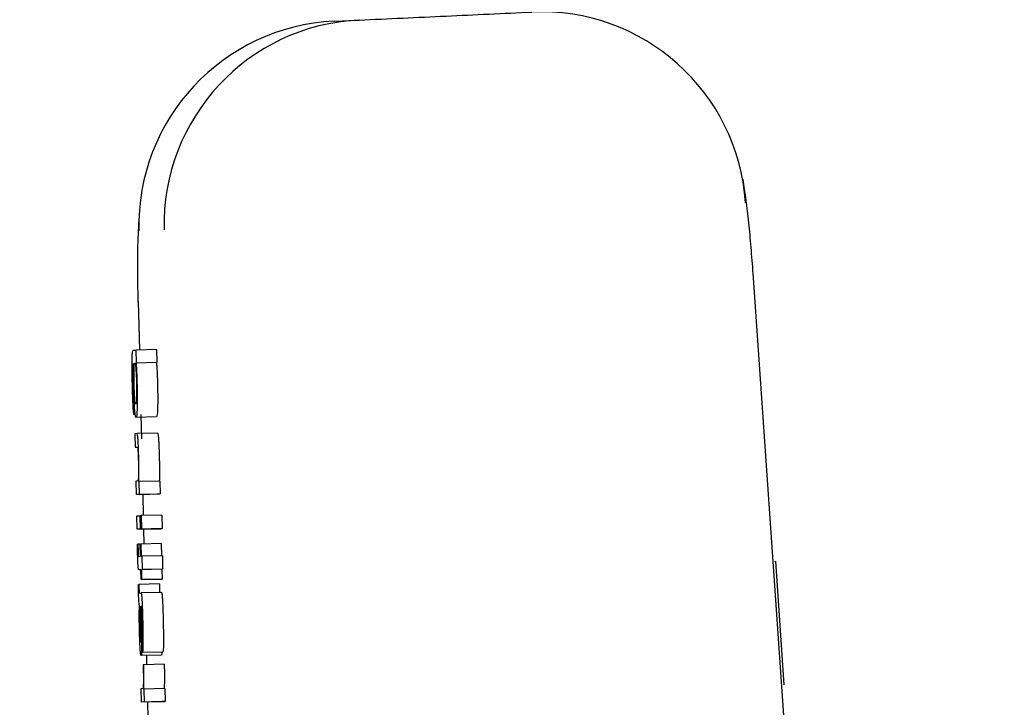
# Model space of a CAD drawing. Header units: inches. Extents: x 170 to 312, y 215 to 248.
# Tile 305 of 656: x 210.1558 to 210.2031, y 243.5547 to 243.5877. Entities that reach past the tile are written whole.
import ezdxf

# ---------------------------------------------------------------- set-up
doc = ezdxf.new("R2010")
doc.units = ezdxf.units.IN
doc.header["$LTSCALE"] = 0.25
doc.header["$MEASUREMENT"] = 0
doc.layers.add('ANNOTATIONS', color=1, linetype='Continuous')
doc.layers.add('MOTOR RH', color=7, linetype='Continuous')
doc.styles.add('ARIAL', font='arial.ttf', dxfattribs={"height": 0.09375})
doc.dimstyles.new('STANDARD$0', dxfattribs={"dimtxt": 0.09375, "dimasz": 0.09375, "dimexe": 0.03125, "dimexo": 0.046875, "dimgap": 0.09, "dimtad": 0, "dimtih": 1, "dimtoh": 1, "dimdec": 4, "dimzin": 0, "dimdsep": 46, "dimtxsty": 'ARIAL', "dimcen": 0.09, "dimadec": 0, "dimazin": 0, "dimtfac": 1, "dimtdec": 4, "dimtofl": 0, "dimtmove": 0, "dimatfit": 1, "dimfxl": 1, "dimtolj": 1, "dimtzin": 0, "dimarcsym": 0})

# ---------------------------------------------------------------- blocks, each defined once
blk = doc.blocks.new('*D26')
at = {"layer": 'ANNOTATIONS', "color": 0, "lineweight": -2, "transparency": 16777216}
for p, q in [((209.9529949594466, 244.1250466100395), (211.7989574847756, 244.1250466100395)), ((211.7677074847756, 244.0312966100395), (211.7677074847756, 242.3316655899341)), ((211.7677074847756, 240.1971744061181), (211.7677074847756, 241.8968054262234)), ((211.0371824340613, 240.1034244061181), (211.7989574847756, 240.1034244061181))]:
    blk.add_line(p, q, dxfattribs=at)
at = {"layer": 'ANNOTATIONS', "color": 0, "transparency": 16777216}
for points in [[(211.7520824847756, 244.0312966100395), (211.7833324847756, 244.0312966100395), (211.7677074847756, 244.1250466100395)], [(211.7520824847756, 240.1971744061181), (211.7833324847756, 240.1971744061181), (211.7677074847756, 240.1034244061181)]]:
    blk.add_solid(points, dxfattribs=at)
at = {"layer": 'defpoints', "color": 0, "transparency": 16777216}
for p in [(209.9061199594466, 244.1250466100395), (210.9903074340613, 240.1034244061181), (211.7677074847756, 240.1034244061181)]:
    blk.add_point(p, dxfattribs=at)
at = {"layer": 'ANNOTATIONS', "color": 0, "transparency": 16777216, "insert": (211.7677074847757, 242.1142355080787), "char_height": 0.09375, "attachment_point": 5, "style": 'ARIAL'}
blk.add_mtext('\\A1;OPENING\\PHEIGHT', dxfattribs=at)
blk = doc.blocks.new('*D27')
at = {"layer": 'ANNOTATIONS', "color": 0, "lineweight": -2, "transparency": 16777216}
for p, q in [((209.9529949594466, 244.961030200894), (212.4539461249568, 244.961030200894)), ((212.4226961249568, 244.867280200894), (212.4226961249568, 242.7496573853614)), ((212.4226961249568, 240.1971744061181), (212.4226961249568, 242.3147972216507)), ((211.9575265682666, 240.1034244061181), (212.4539461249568, 240.1034244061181))]:
    blk.add_line(p, q, dxfattribs=at)
at = {"layer": 'ANNOTATIONS', "color": 0, "transparency": 16777216}
for points in [[(212.4070711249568, 244.867280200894), (212.4383211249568, 244.867280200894), (212.4226961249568, 244.961030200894)], [(212.4070711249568, 240.1971744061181), (212.4383211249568, 240.1971744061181), (212.4226961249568, 240.1034244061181)]]:
    blk.add_solid(points, dxfattribs=at)
at = {"layer": 'defpoints', "color": 0, "transparency": 16777216}
for p in [(209.9061199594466, 244.961030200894), (211.9106515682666, 240.1034244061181), (212.4226961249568, 240.1034244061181)]:
    blk.add_point(p, dxfattribs=at)
at = {"layer": 'ANNOTATIONS', "color": 0, "transparency": 16777216, "insert": (212.4226961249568, 242.5322273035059), "char_height": 0.09375, "attachment_point": 5, "style": 'ARIAL'}
blk.add_mtext('\\A1;TOTAL\\PHEIGHT', dxfattribs=at)

msp = doc.modelspace()

# ---------------------------------------------------------------- linework, layer by layer
at = {"layer": 'MOTOR RH'}
for p, q in [((210.1709269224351, 243.587623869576), (210.1721357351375, 243.5876797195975)), ((210.191036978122, 243.5755245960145), (210.2022862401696, 243.4137331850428)), ((210.1615190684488, 243.5741597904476), (210.1615724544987, 243.5718356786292)), ((210.1612652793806, 243.5718248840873), (210.1614137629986, 243.5718319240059)), ((210.1623969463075, 243.5718553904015), (210.1614137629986, 243.5718319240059)), ((210.1614283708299, 243.5712222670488), (210.1614137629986, 243.5718319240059)), ((210.1623969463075, 243.5718553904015), (210.1624115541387, 243.5712457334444)), ((210.1614081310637, 243.5712213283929), (210.1624115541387, 243.5712457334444)), ((210.1614081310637, 243.5712213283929), (210.1614283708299, 243.5712222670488)), ((210.1624115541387, 243.5712457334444), (210.1623913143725, 243.5712447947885)), ((210.161295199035, 243.5711790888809), (210.1612811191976, 243.571178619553)), ((210.161300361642, 243.5693726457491), (210.1613158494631, 243.5687263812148)), ((210.162394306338, 243.5686231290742), (210.1614110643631, 243.5685991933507)), ((210.1616436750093, 243.5687343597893), (210.1616704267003, 243.5675699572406)), ((210.1614579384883, 243.5678196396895), (210.16135333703, 243.5678149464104)), ((210.16135333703, 243.5678149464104), (210.1613688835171, 243.5671682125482)), ((210.1624411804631, 243.5678431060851), (210.1614579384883, 243.5678196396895)), ((210.1613688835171, 243.5671682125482), (210.161469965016, 243.5671729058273)), ((210.1615062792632, 243.5655433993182), (210.1614079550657, 243.5655387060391)), ((210.1614079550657, 243.5655387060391), (210.1614234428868, 243.5648924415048)), ((210.1615653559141, 243.565512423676), (210.1615461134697, 243.5655114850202)), ((210.1625485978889, 243.5655358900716), (210.1615653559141, 243.565512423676)), ((210.1615800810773, 243.5648994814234), (210.1615653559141, 243.565512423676)), ((210.1625485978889, 243.5655358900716), (210.1625633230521, 243.5649234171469)), ((210.1624066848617, 243.5649159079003), (210.1614234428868, 243.5648924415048)), ((210.1615800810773, 243.5648994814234), (210.1614234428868, 243.5648924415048)), ((210.1615800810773, 243.5648994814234), (210.1625633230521, 243.5649234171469)), ((210.1617317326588, 243.5648999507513), (210.1617551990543, 243.5638796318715)), ((210.1625633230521, 243.5649234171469), (210.1624066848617, 243.5649159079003)), ((210.1614480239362, 243.5638688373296), (210.1616046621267, 243.5638763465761)), ((210.1614635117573, 243.5632225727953), (210.1614480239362, 243.5638688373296)), ((210.1616317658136, 243.5638768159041), (210.1616046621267, 243.5638763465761)), ((210.1616201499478, 243.5632296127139), (210.1616046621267, 243.5638763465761)), ((210.1616317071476, 243.563877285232), (210.1616626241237, 243.5638786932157)), ((210.1616472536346, 243.5632310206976), (210.1616317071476, 243.563877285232)), ((210.1626458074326, 243.5639026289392), (210.1616626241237, 243.5638786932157)), ((210.1616626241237, 243.5638786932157), (210.1616781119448, 243.5632324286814)), ((210.1626458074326, 243.5639026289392), (210.1626613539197, 243.563255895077)), ((210.1624467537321, 243.5632460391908), (210.1614635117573, 243.5632225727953)), ((210.1616201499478, 243.5632296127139), (210.1614635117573, 243.5632225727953)), ((210.1616201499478, 243.5632296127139), (210.1626033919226, 243.5632535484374)), ((210.1626304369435, 243.5632544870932), (210.1616472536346, 243.5632310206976)), ((210.1616781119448, 243.5632324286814), (210.1616472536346, 243.5632310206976)), ((210.1616781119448, 243.5632324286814), (210.1626613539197, 243.563255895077)), ((210.1617701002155, 243.5632300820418), (210.1617865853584, 243.5625134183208)), ((210.1626033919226, 243.5632535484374), (210.1624467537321, 243.5632460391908)), ((210.1626033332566, 243.5632540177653), (210.1626033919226, 243.5632535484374)), ((210.1626613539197, 243.563255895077), (210.1626304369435, 243.5632544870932)), ((210.1614775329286, 243.5625054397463), (210.161501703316, 243.5625063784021)), ((210.161613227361, 243.5625091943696), (210.161501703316, 243.5625063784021)), ((210.1616131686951, 243.5625115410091), (210.1616373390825, 243.562512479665)), ((210.1616271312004, 243.5619291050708), (210.1616131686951, 243.5625115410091)), ((210.1626205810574, 243.5625364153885), (210.1616373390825, 243.562512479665)), ((210.1616373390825, 243.562512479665), (210.1616513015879, 243.5619300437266)), ((210.1626205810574, 243.5625364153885), (210.1626345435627, 243.5619544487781)), ((210.1615314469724, 243.5619248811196), (210.1616271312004, 243.5619291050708)), ((210.1616513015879, 243.5619300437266), (210.1616907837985, 243.5619319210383)), ((210.1626740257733, 243.5619553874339), (210.1616907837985, 243.5619319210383)), ((210.1616907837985, 243.5619319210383), (210.1617063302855, 243.561285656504)), ((210.1626740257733, 243.5619553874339), (210.1626895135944, 243.5613091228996)), ((210.1616426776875, 243.5612828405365), (210.1615507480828, 243.5612786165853)), ((210.1616426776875, 243.561280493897), (210.1615507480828, 243.5612786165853)), ((210.1616539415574, 243.5608111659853), (210.1616426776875, 243.5612828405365)), ((210.1626500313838, 243.561307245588), (210.161666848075, 243.5612837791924)), ((210.1617063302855, 243.561285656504), (210.161666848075, 243.5612837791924)), ((210.161666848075, 243.5612837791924), (210.1616781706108, 243.5608125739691)), ((210.1626895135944, 243.5613091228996), (210.1617063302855, 243.561285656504)), ((210.1626895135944, 243.5613091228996), (210.1626500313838, 243.561307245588)), ((210.1626500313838, 243.561307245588), (210.1626613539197, 243.5608360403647)), ((210.1921001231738, 243.5616831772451), (210.1921490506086, 243.5616855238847)), ((210.19255578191, 243.5557480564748), (210.1921490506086, 243.5616855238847)), ((210.1626371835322, 243.5608351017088), (210.1616539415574, 243.5608111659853)), ((210.1616781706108, 243.5608125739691), (210.1616539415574, 243.5608111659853)), ((210.1616781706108, 243.5608125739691), (210.1626613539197, 243.5608360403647)), ((210.1626613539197, 243.5608360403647), (210.1626371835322, 243.5608351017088)), ((210.1615252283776, 243.560579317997), (210.1615493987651, 243.5605807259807)), ((210.1625326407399, 243.5606041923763), (210.1615493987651, 243.5605807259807)), ((210.1615725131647, 243.5601639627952), (210.1616520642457, 243.5601672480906)), ((210.1626353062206, 243.5601911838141), (210.1616520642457, 243.5601672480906)), ((210.1616087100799, 243.5595181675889), (210.1616301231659, 243.5595191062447)), ((210.1616341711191, 243.5591319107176), (210.1616431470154, 243.5586236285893)), ((210.161656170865, 243.5591699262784), (210.1616658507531, 243.5586377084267)), ((210.1617134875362, 243.5573156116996), (210.1616979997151, 243.5579618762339)), ((210.1626340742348, 243.5571846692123), (210.16165083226, 243.5571607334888)), ((210.1617134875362, 243.5573156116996), (210.162696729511, 243.5573390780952)), ((210.1619093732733, 243.5571673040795), (210.1619195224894, 243.5567251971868)), ((210.1617796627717, 243.5567219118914), (210.1617509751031, 243.5567205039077)), ((210.1627628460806, 243.556745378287), (210.1617796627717, 243.5567219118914)), ((210.1617297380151, 243.5555739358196), (210.1616471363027, 243.5555697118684)), ((210.1627876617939, 243.5555739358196), (210.161804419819, 243.555550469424)), ((210.1627876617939, 243.5555739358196), (210.1628025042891, 243.5549544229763)), ((210.1616471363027, 243.5555697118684), (210.1616626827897, 243.5549234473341)), ((210.161804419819, 243.555550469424), (210.1617790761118, 243.5555490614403)), ((210.1618192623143, 243.5549309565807), (210.161804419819, 243.555550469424)), ((210.1626459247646, 243.5549469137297), (210.1616626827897, 243.5549234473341)), ((210.1618192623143, 243.5549309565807), (210.1616626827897, 243.5549234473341)), ((210.1618192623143, 243.5549309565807), (210.1628025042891, 243.5549544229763)), ((210.1619607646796, 243.5549304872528), (210.1619778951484, 243.5541851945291)), ((210.1628025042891, 243.5549544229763), (210.1626459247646, 243.5549469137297))]:
    msp.add_line(p, q, dxfattribs=at)
for centre, radius, start, end in [((210.1808780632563, 243.5782346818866), 0.00983834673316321, 3.896776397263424, 92.62676509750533), ((210.1713850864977, 243.5777957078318), 0.009838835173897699, 92.66905210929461, 181.3942162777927), ((210.1725938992, 243.5778515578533), 0.009838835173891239, 92.66905210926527, 181.3942162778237)]:
    msp.add_arc(centre, radius, start, end, dxfattribs=at)
for points, knots in [([(210.1721357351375, 243.5876797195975), (210.1735282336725, 243.5877440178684), (210.1763132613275, 243.5878726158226), (210.1790557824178, 243.5879993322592), (210.1804270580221, 243.5880626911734)], [0, 0, 0, 0, 0.4999945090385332, 1, 1, 1, 1]), ([(210.1905568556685, 243.5800381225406), (210.1906550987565, 243.5793683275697), (210.1908014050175, 243.5783708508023), (210.1909453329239, 243.5768026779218), (210.1910110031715, 243.5759277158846), (210.1910431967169, 243.5754987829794)], [0, 0, 0, 0, 0.5102816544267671, 0.7599252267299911, 1, 1, 1, 1]), ([(210.1615151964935, 243.5741339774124), (210.1615076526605, 243.5745667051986), (210.1614921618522, 243.5754552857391), (210.1614900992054, 243.5768390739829), (210.1615317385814, 243.5776261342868), (210.1615560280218, 243.5780852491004)], [0, 0, 0, 0, 0.2834284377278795, 0.5820032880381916, 1, 1, 1, 1]), ([(210.1612328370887, 243.5702057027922), (210.1612284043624, 243.5704089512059), (210.1612207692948, 243.570759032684), (210.1612180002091, 243.5712187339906), (210.1612231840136, 243.5715506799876), (210.1612387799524, 243.5717886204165), (210.1612552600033, 243.5718111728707), (210.1612652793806, 243.5718248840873)], [0, 0, 0, 0, 0.21734416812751, 0.3743604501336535, 0.532198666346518, 0.7155908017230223, 1, 1, 1, 1]), ([(210.1613165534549, 243.5708838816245), (210.1613193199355, 243.5709605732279), (210.1613262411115, 243.5711524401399), (210.1613411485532, 243.5712033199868), (210.1613511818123, 243.5712077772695), (210.161353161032, 243.5712086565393)], [0, 0, 0, 0, 0.3483284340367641, 0.8714474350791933, 1, 1, 1, 1]), ([(210.161353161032, 243.5712086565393), (210.161358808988, 243.5712036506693), (210.1613718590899, 243.5711920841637), (210.1613897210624, 243.5710797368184), (210.1614010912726, 243.5709308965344), (210.1614039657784, 243.5708932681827)], [0, 0, 0, 0, 0.3631050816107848, 0.8389864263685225, 1, 1, 1, 1]), ([(210.1614081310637, 243.5712213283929), (210.1614125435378, 243.5711670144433), (210.1614221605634, 243.5710486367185), (210.1614332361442, 243.5708735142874), (210.1614388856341, 243.5707462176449), (210.1614400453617, 243.5707200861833)], [0, 0, 0, 0, 0.4025470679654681, 0.8773548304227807, 1, 1, 1, 1]), ([(210.1623913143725, 243.5712447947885), (210.1623957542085, 243.5711906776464), (210.1624054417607, 243.5710725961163), (210.162416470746, 243.5708970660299), (210.1624221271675, 243.5707696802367), (210.1624232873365, 243.5707435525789)], [0, 0, 0, 0, 0.4021000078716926, 0.8773668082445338, 1, 1, 1, 1]), ([(210.1612511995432, 243.5709345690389), (210.161250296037, 243.5708781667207), (210.1612484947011, 243.5707657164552), (210.1612507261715, 243.5704993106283), (210.1612550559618, 243.5702996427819), (210.161257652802, 243.5701798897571)], [0, 0, 0, 0, 0.2871244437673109, 0.5724449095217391, 1, 1, 1, 1]), ([(210.1612811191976, 243.571178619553), (210.1612753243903, 243.5711698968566), (210.1612648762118, 243.5711541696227), (210.1612550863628, 243.5710545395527), (210.161251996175, 243.5709591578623), (210.1612511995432, 243.5709345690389)], [0, 0, 0, 0, 0.4803206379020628, 0.866029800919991, 1, 1, 1, 1]), ([(210.1612977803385, 243.5701310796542), (210.1612950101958, 243.5702655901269), (210.1612894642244, 243.5705348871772), (210.1612887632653, 243.5709080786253), (210.1612929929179, 243.5710861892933), (210.161295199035, 243.5711790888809)], [0, 0, 0, 0, 0.3231519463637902, 0.6469672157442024, 1, 1, 1, 1]), ([(210.1613203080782, 243.5701996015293), (210.1613183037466, 243.5702974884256), (210.1613142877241, 243.5704936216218), (210.161313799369, 243.5707281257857), (210.1613157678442, 243.5708394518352), (210.1613165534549, 243.5708838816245)], [0, 0, 0, 0, 0.3744940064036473, 0.7503630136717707, 1, 1, 1, 1]), ([(210.1614039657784, 243.5708932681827), (210.161408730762, 243.5708184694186), (210.1614175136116, 243.5706805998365), (210.1614272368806, 243.5704365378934), (210.161431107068, 243.5702877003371), (210.1614326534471, 243.5702282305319)], [0, 0, 0, 0, 0.4159182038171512, 0.7666232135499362, 1, 1, 1, 1]), ([(210.1614400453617, 243.5707200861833), (210.1614428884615, 243.5706503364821), (210.1614503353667, 243.5704676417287), (210.1614556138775, 243.5702683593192), (210.1614588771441, 243.5701451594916)], [0, 0, 0, 0, 0.3817827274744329, 1, 1, 1, 1]), ([(210.1624232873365, 243.5707435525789), (210.1624261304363, 243.5706738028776), (210.1624335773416, 243.5704911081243), (210.1624388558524, 243.5702918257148), (210.162442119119, 243.5701686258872)], [0, 0, 0, 0, 0.3817827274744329, 1, 1, 1, 1]), ([(210.1612537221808, 243.5695125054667), (210.1612507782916, 243.569594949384), (210.1612427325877, 243.5698202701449), (210.161236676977, 243.5700561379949), (210.1612328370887, 243.5702057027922)], [0, 0, 0, 0, 0.3658957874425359, 1, 1, 1, 1]), ([(210.161257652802, 243.5701798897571), (210.1612606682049, 243.5700665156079), (210.1612657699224, 243.5698746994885), (210.1612767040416, 243.5696339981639), (210.1612882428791, 243.5694623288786), (210.1612960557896, 243.5694045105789), (210.161300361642, 243.5693726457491)], [0, 0, 0, 0, 0.3089432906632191, 0.5226967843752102, 0.7369485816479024, 1, 1, 1, 1]), ([(210.1613444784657, 243.5690267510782), (210.1613373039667, 243.5691390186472), (210.1613229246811, 243.5693640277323), (210.1613071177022, 243.5697713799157), (210.1613003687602, 243.5700313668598), (210.1612977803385, 243.5701310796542)], [0, 0, 0, 0, 0.3803746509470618, 0.7623550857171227, 1, 1, 1, 1]), ([(210.1613501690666, 243.5695101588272), (210.1613456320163, 243.569578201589), (210.1613365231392, 243.5697148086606), (210.1613263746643, 243.5699702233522), (210.1613220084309, 243.5701353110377), (210.1613203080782, 243.5701996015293)], [0, 0, 0, 0, 0.3773052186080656, 0.7575024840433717, 0.9999999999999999, 0.9999999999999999, 0.9999999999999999, 0.9999999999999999]), ([(210.1614326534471, 243.5702282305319), (210.1614346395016, 243.5701329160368), (210.161438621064, 243.5699418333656), (210.1614390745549, 243.5696927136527), (210.16143646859, 243.5695758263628), (210.1614352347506, 243.5695204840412)], [0, 0, 0, 0, 0.3438484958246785, 0.6893336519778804, 1, 1, 1, 1]), ([(210.1614588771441, 243.5701451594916), (210.1614619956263, 243.5699945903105), (210.1614682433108, 243.5696929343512), (210.1614689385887, 243.5693055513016), (210.1614651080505, 243.5691216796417), (210.1614633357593, 243.5690366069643)], [0, 0, 0, 0, 0.3487399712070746, 0.6986787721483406, 1, 1, 1, 1]), ([(210.162442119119, 243.5701686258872), (210.1624452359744, 243.5700180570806), (210.162451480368, 243.5697164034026), (210.1624521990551, 243.5693290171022), (210.1624483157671, 243.569145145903), (210.1624465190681, 243.5690600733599)], [0, 0, 0, 0, 0.3487420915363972, 0.6986794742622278, 1, 1, 1, 1]), ([(210.1612797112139, 243.5689967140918), (210.1612759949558, 243.5690528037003), (210.1612665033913, 243.5691960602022), (210.1612585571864, 243.5693927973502), (210.1612537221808, 243.5695125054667)], [0, 0, 0, 0, 0.3915327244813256, 1, 1, 1, 1]), ([(210.161395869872, 243.5692459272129), (210.1613902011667, 243.5692508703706), (210.1613788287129, 243.5692607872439), (210.1613629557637, 243.5693535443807), (210.1613532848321, 243.5694719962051), (210.1613501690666, 243.5695101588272)], [0, 0, 0, 0, 0.4025060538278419, 0.8075003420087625, 1, 1, 1, 1]), ([(210.1614352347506, 243.5695204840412), (210.1614323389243, 243.5694583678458), (210.161424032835, 243.5692802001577), (210.1614083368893, 243.5692496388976), (210.1613975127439, 243.5692464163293), (210.161395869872, 243.5692459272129)], [0, 0, 0, 0, 0.3122458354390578, 0.8956137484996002, 1, 1, 1, 1]), ([(210.1613158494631, 243.5687263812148), (210.1613102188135, 243.5687472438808), (210.1612986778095, 243.568790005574), (210.1612861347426, 243.5689267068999), (210.1612797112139, 243.5689967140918)], [0, 0, 0, 0, 0.4878821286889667, 1, 1, 1, 1]), ([(210.1614110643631, 243.5685991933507), (210.1614045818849, 243.5686049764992), (210.1613878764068, 243.5686198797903), (210.1613645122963, 243.5687667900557), (210.1613486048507, 243.5689732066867), (210.1613444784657, 243.5690267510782)], [0, 0, 0, 0, 0.3195520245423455, 0.8234920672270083, 1, 1, 1, 1]), ([(210.1614633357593, 243.5690366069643), (210.161458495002, 243.5689226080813), (210.1614462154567, 243.5686334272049), (210.1614243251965, 243.5686121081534), (210.1614110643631, 243.5685991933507)], [0, 0, 0, 0, 0.3942130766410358, 1, 1, 1, 1]), ([(210.1624465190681, 243.5690600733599), (210.1624417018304, 243.5689460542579), (210.1624294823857, 243.5686568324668), (210.1624075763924, 243.5686358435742), (210.1623943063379, 243.5686231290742)], [0, 0, 0, 0, 0.3942272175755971, 1, 1, 1, 1]), ([(210.1615428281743, 243.5666472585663), (210.1615387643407, 243.5667996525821), (210.1615318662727, 243.5670583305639), (210.1615173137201, 243.5673869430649), (210.1615012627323, 243.5676236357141), (210.1614803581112, 243.5677951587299), (210.161466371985, 243.5678104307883), (210.1614579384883, 243.5678196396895)], [0, 0, 0, 0, 0.2127985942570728, 0.3612104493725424, 0.5098244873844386, 0.7044289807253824, 1, 1, 1, 1]), ([(210.1624411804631, 243.5678431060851), (210.162450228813, 243.5678330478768), (210.162464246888, 243.5678174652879), (210.1624849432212, 243.5676391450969), (210.1625001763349, 243.5674153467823), (210.1625149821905, 243.5670868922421), (210.1625219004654, 243.5668258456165), (210.1625260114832, 243.5666707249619)], [0, 0, 0, 0, 0.3150468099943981, 0.4880834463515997, 0.635712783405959, 0.783531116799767, 1, 1, 1, 1]), ([(210.161469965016, 243.5671729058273), (210.1614773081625, 243.5671640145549), (210.1614874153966, 243.5671517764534), (210.1615022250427, 243.566996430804), (210.1615109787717, 243.5668429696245), (210.1615179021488, 243.5666629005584), (210.1615210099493, 243.5665430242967), (210.1615225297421, 243.566484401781)], [0, 0, 0, 0, 0.4132319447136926, 0.5687796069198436, 0.7257195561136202, 0.8658699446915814, 0.9999999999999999, 0.9999999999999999, 0.9999999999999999, 0.9999999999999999]), ([(210.1615225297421, 243.566484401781), (210.161524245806, 243.5663978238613), (210.1615276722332, 243.5662249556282), (210.1615279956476, 243.5659881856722), (210.1615259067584, 243.5658645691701), (210.1615248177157, 243.5658001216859)], [0, 0, 0, 0, 0.3244362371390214, 0.647794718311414, 1, 1, 1, 1]), ([(210.1615516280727, 243.5660821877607), (210.161551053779, 243.5661570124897), (210.1615496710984, 243.5663371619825), (210.1615453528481, 243.5665328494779), (210.1615428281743, 243.5666472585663)], [0, 0, 0, 0, 0.4153479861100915, 0.9999999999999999, 0.9999999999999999, 0.9999999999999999, 0.9999999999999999]), ([(210.1625260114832, 243.5666707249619), (210.1625278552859, 243.566589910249), (210.1625323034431, 243.5663949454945), (210.1625339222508, 243.5662124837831), (210.1625348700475, 243.5661056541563)], [0, 0, 0, 0, 0.4145093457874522, 1, 1, 1, 1]), ([(210.1615461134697, 243.5655114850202), (210.1615477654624, 243.5655946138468), (210.1615511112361, 243.5657629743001), (210.1615514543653, 243.5659749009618), (210.1615516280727, 243.5660821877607)], [0, 0, 0, 0, 0.4937550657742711, 1, 1, 1, 1]), ([(210.1625348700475, 243.5661056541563), (210.1625345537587, 243.5659783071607), (210.162534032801, 243.5657685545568), (210.1625306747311, 243.5656008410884), (210.1625293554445, 243.5655349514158)], [0, 0, 0, 0, 0.6071295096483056, 1, 1, 1, 1]), ([(210.1615248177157, 243.5658001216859), (210.1615223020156, 243.5657143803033), (210.1615181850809, 243.5655740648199), (210.1615096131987, 243.5655519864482), (210.1615062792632, 243.5655433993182)], [0, 0, 0, 0, 0.6110614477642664, 1, 1, 1, 1]), ([(210.1614874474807, 243.5620370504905), (210.161485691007, 243.5621151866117), (210.161482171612, 243.5622717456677), (210.1614790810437, 243.5624274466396), (210.1614775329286, 243.5625054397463)], [0, 0, 0, 0, 0.4990840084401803, 1, 1, 1, 1]), ([(210.161501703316, 243.5625063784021), (210.1615021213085, 243.562479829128), (210.1615029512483, 243.5624271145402), (210.1615044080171, 243.5623475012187), (210.1615055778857, 243.5622941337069), (210.1615061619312, 243.5622674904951)], [0, 0, 0, 0, 0.3369175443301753, 0.6689625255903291, 1, 1, 1, 1]), ([(210.1615061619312, 243.5622674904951), (210.161506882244, 243.56223840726), (210.1615086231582, 243.5621681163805), (210.1615118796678, 243.5620755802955), (210.1615146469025, 243.5620267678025), (210.1615156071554, 243.5620098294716)], [0, 0, 0, 0, 0.3154735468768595, 0.7624637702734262, 1, 1, 1, 1]), ([(210.1614998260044, 243.5616461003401), (210.1614984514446, 243.5616814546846), (210.1614957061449, 243.5617520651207), (210.161491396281, 243.5618832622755), (210.1614889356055, 243.5619790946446), (210.1614874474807, 243.5620370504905)], [0, 0, 0, 0, 0.283841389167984, 0.5668939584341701, 1, 1, 1, 1]), ([(210.1615156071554, 243.5620098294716), (210.1615168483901, 243.5619937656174), (210.1615205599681, 243.5619457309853), (210.1615258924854, 243.5619278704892), (210.1615297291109, 243.5619258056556), (210.1615314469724, 243.5619248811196)], [0, 0, 0, 0, 0.2172081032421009, 0.6495023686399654, 1, 1, 1, 1]), ([(210.1615170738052, 243.5613738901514), (210.1615137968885, 243.5614099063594), (210.1615076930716, 243.5614769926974), (210.1615023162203, 243.5615925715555), (210.1614998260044, 243.5616461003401)], [0, 0, 0, 0, 0.536863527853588, 0.9999999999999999, 0.9999999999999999, 0.9999999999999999, 0.9999999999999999]), ([(210.1615507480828, 243.5612786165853), (210.1615465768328, 243.5612799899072), (210.1615392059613, 243.5612824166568), (210.1615281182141, 243.5612990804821), (210.1615207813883, 243.5613487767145), (210.1615170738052, 243.5613738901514)], [0, 0, 0, 0, 0.3920510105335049, 0.6927797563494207, 0.9999999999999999, 0.9999999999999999, 0.9999999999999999, 0.9999999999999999]), ([(210.1615326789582, 243.5601517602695), (210.1615314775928, 243.5602107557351), (210.1615285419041, 243.5603549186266), (210.1615264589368, 243.5604959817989), (210.1615252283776, 243.560579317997)], [0, 0, 0, 0, 0.4092278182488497, 1, 1, 1, 1]), ([(210.1615493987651, 243.5605807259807), (210.1615494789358, 243.5605500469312), (210.1615496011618, 243.5605032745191), (210.1615503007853, 243.5604343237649), (210.1615510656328, 243.5603972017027), (210.1615514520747, 243.5603784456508)], [0, 0, 0, 0, 0.485370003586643, 0.7399813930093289, 1, 1, 1, 1]), ([(210.1615514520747, 243.5603784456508), (210.1615520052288, 243.5603578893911), (210.1615531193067, 243.5603164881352), (210.1615556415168, 243.560263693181), (210.1615588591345, 243.5602181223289), (210.1615648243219, 243.5601691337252), (210.1615693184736, 243.5601661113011), (210.1615725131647, 243.5601639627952)], [0, 0, 0, 0, 0.1192632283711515, 0.240201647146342, 0.3442685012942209, 0.533869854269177, 1, 1, 1, 1]), ([(210.1625326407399, 243.5606041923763), (210.1625326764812, 243.5605735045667), (210.1625327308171, 243.5605268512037), (210.1625335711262, 243.5604579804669), (210.1625343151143, 243.5604208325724), (210.1625346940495, 243.5604019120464)], [0, 0, 0, 0, 0.4853664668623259, 0.7378818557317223, 1, 1, 1, 1]), ([(210.1625346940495, 243.5604019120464), (210.1625352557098, 243.5603813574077), (210.1625363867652, 243.5603399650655), (210.1625387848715, 243.5602871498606), (210.1625421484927, 243.5602415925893), (210.1625480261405, 243.5601925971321), (210.1625525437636, 243.5601895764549), (210.1625557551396, 243.5601874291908)], [0, 0, 0, 0, 0.1192665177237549, 0.2401754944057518, 0.3442504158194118, 0.5338569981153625, 1, 1, 1, 1]), ([(210.1615721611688, 243.559570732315), (210.1615675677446, 243.5595873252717), (210.1615603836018, 243.5596132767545), (210.1615495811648, 243.5597269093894), (210.161541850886, 243.5598643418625), (210.1615362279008, 243.5600152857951), (210.1615337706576, 243.5601097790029), (210.1615326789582, 243.5601517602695)], [0, 0, 0, 0, 0.3326371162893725, 0.5202464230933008, 0.709863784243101, 0.871098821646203, 1, 1, 1, 1]), ([(210.1616520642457, 243.5601672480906), (210.1616581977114, 243.5601582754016), (210.161668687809, 243.5601429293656), (210.1616855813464, 243.5599798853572), (210.1617011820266, 243.5597249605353), (210.1617177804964, 243.5593126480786), (210.1617264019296, 243.5589800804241), (210.1617316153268, 243.5587789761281)], [0, 0, 0, 0, 0.2162907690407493, 0.3699232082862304, 0.5241141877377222, 0.712230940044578, 1, 1, 1, 1]), ([(210.1626353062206, 243.5601911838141), (210.1626414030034, 243.5601821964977), (210.162651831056, 243.5601668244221), (210.1626688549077, 243.5600038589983), (210.1626844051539, 243.5597484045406), (210.1627010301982, 243.5593363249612), (210.1627096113, 243.5590038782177), (210.1627147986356, 243.5588029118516)], [0, 0, 0, 0, 0.216290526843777, 0.3699474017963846, 0.524301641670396, 0.7124370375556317, 1, 1, 1, 1]), ([(210.161576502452, 243.5583270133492), (210.161573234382, 243.5584876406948), (210.161566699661, 243.5588088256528), (210.1615660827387, 243.559241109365), (210.1615701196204, 243.5594600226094), (210.1615721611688, 243.559570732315)], [0, 0, 0, 0, 0.3308756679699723, 0.661607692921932, 0.9999999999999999, 0.9999999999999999, 0.9999999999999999, 0.9999999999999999]), ([(210.1615901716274, 243.5590220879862), (210.1615904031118, 243.559124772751), (210.1615907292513, 243.559269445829), (210.161593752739, 243.5593709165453), (210.1615946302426, 243.559400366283)], [0, 0, 0, 0, 0.7097710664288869, 1, 1, 1, 1]), ([(210.1615946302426, 243.559400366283), (210.1615959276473, 243.5594280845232), (210.1615993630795, 243.5595014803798), (210.1616051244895, 243.5595117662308), (210.1616087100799, 243.5595181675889)], [0, 0, 0, 0, 0.377654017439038, 1, 1, 1, 1]), ([(210.1616301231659, 243.5595191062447), (210.1616304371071, 243.5594578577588), (210.1616310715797, 243.5593340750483), (210.1616331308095, 243.5591997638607), (210.1616341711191, 243.5591319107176)], [0, 0, 0, 0, 0.4948064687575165, 0.9999999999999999, 0.9999999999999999, 0.9999999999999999, 0.9999999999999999]), ([(210.1616541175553, 243.5594102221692), (210.1616540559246, 243.5593890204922), (210.1616539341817, 243.5593471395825), (210.1616545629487, 243.5592653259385), (210.1616555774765, 243.5592051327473), (210.161656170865, 243.5591699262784)], [0, 0, 0, 0, 0.2985390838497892, 0.5897216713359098, 1, 1, 1, 1]), ([(210.1616638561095, 243.5595242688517), (210.1616616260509, 243.5595206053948), (210.1616581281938, 243.5595148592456), (210.1616550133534, 243.5594676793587), (210.1616543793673, 243.5594270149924), (210.1616541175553, 243.5594102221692)], [0, 0, 0, 0, 0.5080194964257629, 0.7968309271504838, 1, 1, 1, 1]), ([(210.1617079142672, 243.558757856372), (210.1617048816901, 243.5588750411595), (210.1617001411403, 243.559058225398), (210.1616905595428, 243.5592892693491), (210.1616820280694, 243.5594273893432), (210.161672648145, 243.5595116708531), (210.1616670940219, 243.5595196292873), (210.1616638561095, 243.5595242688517)], [0, 0, 0, 0, 0.3023554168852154, 0.4726445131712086, 0.6448125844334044, 0.7929347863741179, 1, 1, 1, 1]), ([(210.16159744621, 243.5584626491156), (210.1615958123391, 243.5585359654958), (210.1615914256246, 243.5587328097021), (210.1615906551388, 243.558910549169), (210.1615901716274, 243.5590220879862)], [0, 0, 0, 0, 0.3724589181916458, 1, 1, 1, 1]), ([(210.1616150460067, 243.5579876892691), (210.1616120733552, 243.5580455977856), (210.161606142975, 243.5581611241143), (210.1616006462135, 243.5583328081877), (210.1615981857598, 243.5584326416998), (210.16159744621, 243.5584626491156)], [0, 0, 0, 0, 0.4127851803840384, 0.8234981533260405, 1, 1, 1, 1]), ([(210.1616431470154, 243.5586236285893), (210.1616447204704, 243.5585321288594), (210.1616475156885, 243.558369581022), (210.1616499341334, 243.5581570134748), (210.1616504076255, 243.5580218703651), (210.161649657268, 243.5579678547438), (210.1616494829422, 243.5579553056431)], [0, 0, 0, 0, 0.3847016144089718, 0.6834163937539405, 0.9264501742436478, 1, 1, 1, 1]), ([(210.1616658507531, 243.5586377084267), (210.1616688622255, 243.5584740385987), (210.1616749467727, 243.5581433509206), (210.1616774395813, 243.5578341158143), (210.1616786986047, 243.5576779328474)], [0, 0, 0, 0, 0.4949377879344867, 1, 1, 1, 1]), ([(210.1616979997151, 243.5579618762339), (210.1617024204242, 243.5579732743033), (210.1617093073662, 243.5579910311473), (210.1617145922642, 243.5581253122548), (210.1617157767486, 243.558298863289), (210.1617132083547, 243.558519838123), (210.1617096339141, 243.5586805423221), (210.1617079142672, 243.558757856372)], [0, 0, 0, 0, 0.2883258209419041, 0.4491775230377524, 0.6105369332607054, 0.8126311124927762, 1, 1, 1, 1]), ([(210.1617316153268, 243.5587789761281), (210.1617358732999, 243.5585809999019), (210.1617431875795, 243.5582409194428), (210.1617452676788, 243.5578814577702), (210.1617438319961, 243.5577376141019), (210.1617434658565, 243.5577009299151)], [0, 0, 0, 0, 0.5092932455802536, 0.8748559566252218, 1, 1, 1, 1]), ([(210.1627147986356, 243.5588029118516), (210.1627191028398, 243.558604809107), (210.1627264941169, 243.5582646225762), (210.1627283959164, 243.5579048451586), (210.1627270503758, 243.5577613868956), (210.1627267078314, 243.5577248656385)], [0, 0, 0, 0, 0.5096399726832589, 0.8751653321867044, 1, 1, 1, 1]), ([(210.1616095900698, 243.5574761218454), (210.1616044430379, 243.5575672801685), (210.1615941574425, 243.5577494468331), (210.1615834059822, 243.5580580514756), (210.1615784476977, 243.5582512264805), (210.161576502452, 243.5583270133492)], [0, 0, 0, 0, 0.3783719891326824, 0.756121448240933, 1, 1, 1, 1]), ([(210.1616369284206, 243.557807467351), (210.1616334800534, 243.5578136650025), (210.1616276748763, 243.5578240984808), (210.1616198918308, 243.5579094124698), (210.1616161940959, 243.5579691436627), (210.1616150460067, 243.5579876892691)], [0, 0, 0, 0, 0.5022064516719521, 0.8454428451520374, 1, 1, 1, 1]), ([(210.1616494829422, 243.5579553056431), (210.1616483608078, 243.5579170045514), (210.1616461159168, 243.5578403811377), (210.1616409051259, 243.557810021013), (210.1616376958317, 243.557807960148), (210.1616369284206, 243.557807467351)], [0, 0, 0, 0, 0.4319656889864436, 0.864170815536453, 1, 1, 1, 1]), ([(210.16165083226, 243.5571607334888), (210.1616435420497, 243.5571726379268), (210.1616305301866, 243.5571938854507), (210.1616159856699, 243.5573899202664), (210.1616095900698, 243.5574761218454)], [0, 0, 0, 0, 0.560274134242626, 1, 1, 1, 1]), ([(210.1616786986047, 243.5576779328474), (210.1616784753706, 243.5576201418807), (210.1616778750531, 243.5574647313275), (210.1616740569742, 243.5573616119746), (210.1616716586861, 243.5572968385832)], [0, 0, 0, 0, 0.3718599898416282, 1, 1, 1, 1]), ([(210.1617434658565, 243.5577009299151), (210.1617416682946, 243.5576144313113), (210.1617380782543, 243.5574416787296), (210.1617266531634, 243.5573318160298), (210.1617176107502, 243.5573206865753), (210.1617134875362, 243.5573156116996)], [0, 0, 0, 0, 0.3529840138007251, 0.7049697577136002, 0.9999999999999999, 0.9999999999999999, 0.9999999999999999, 0.9999999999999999]), ([(210.1627267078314, 243.5577248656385), (210.1627249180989, 243.5576384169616), (210.162721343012, 243.557465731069), (210.1627098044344, 243.5573551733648), (210.1627008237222, 243.5573441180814), (210.162696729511, 243.5573390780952)], [0, 0, 0, 0, 0.3529371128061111, 0.7050109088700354, 1, 1, 1, 1]), ([(210.1616716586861, 243.5572968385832), (210.1616695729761, 243.5572641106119), (210.1616640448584, 243.557177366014), (210.1616559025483, 243.5571671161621), (210.16165083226, 243.5571607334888)], [0, 0, 0, 0, 0.3772911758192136, 1, 1, 1, 1]), ([(210.1626548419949, 243.5573203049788), (210.1626527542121, 243.557287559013), (210.1626472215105, 243.5572007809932), (210.162639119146, 243.5571908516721), (210.1626340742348, 243.5571846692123)], [0, 0, 0, 0, 0.3773532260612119, 1, 1, 1, 1]), ([(210.1617509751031, 243.5567205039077), (210.1617515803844, 243.5566976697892), (210.1617527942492, 243.5566518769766), (210.1617547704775, 243.5565778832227), (210.1617560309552, 243.556526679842), (210.16175672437, 243.5564985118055)], [0, 0, 0, 0, 0.3091242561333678, 0.6199349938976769, 1, 1, 1, 1]), ([(210.1617867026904, 243.5564830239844), (210.1617859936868, 243.556510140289), (210.1617845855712, 243.5565639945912), (210.1617822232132, 243.5566435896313), (210.161780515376, 243.5566958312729), (210.1617796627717, 243.5567219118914)], [0, 0, 0, 0, 0.3368061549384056, 0.6689134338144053, 1, 1, 1, 1]), ([(210.1627628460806, 243.556745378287), (210.1627637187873, 243.5567188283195), (210.1627654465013, 243.5566662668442), (210.1627678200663, 243.5565866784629), (210.1627692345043, 243.5565332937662), (210.1627699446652, 243.55650649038)], [0, 0, 0, 0, 0.3369700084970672, 0.6671059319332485, 1, 1, 1, 1]), ([(210.16175672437, 243.5564985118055), (210.1617588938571, 243.556394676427), (210.1617632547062, 243.5561859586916), (210.1617637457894, 243.5559180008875), (210.1617604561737, 243.5558026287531), (210.1617589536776, 243.5557499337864)], [0, 0, 0, 0, 0.349736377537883, 0.7029991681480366, 1, 1, 1, 1]), ([(210.1617790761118, 243.5555490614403), (210.161784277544, 243.5556721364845), (210.1617914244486, 243.5558412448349), (210.1617920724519, 243.5562032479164), (210.1617885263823, 243.5563880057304), (210.1617867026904, 243.5564830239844)], [0, 0, 0, 0, 0.5649545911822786, 0.7762624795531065, 1, 1, 1, 1]), ([(210.1627699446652, 243.55650649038), (210.1627715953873, 243.5564237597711), (210.1627748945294, 243.5562584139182), (210.1627751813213, 243.5559917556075), (210.1627707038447, 243.5557590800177), (210.1627649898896, 243.5556319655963), (210.1627623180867, 243.5555725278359)], [0, 0, 0, 0, 0.1943396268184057, 0.3884082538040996, 0.7140242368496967, 1, 1, 1, 1]), ([(210.1617589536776, 243.5557499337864), (210.1617567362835, 243.5557107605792), (210.1617493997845, 243.5555811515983), (210.1617378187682, 243.5555769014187), (210.1617297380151, 243.5555739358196)], [0, 0, 0, 0, 0.3022414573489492, 1, 1, 1, 1])]:
    msp.add_open_spline(points, degree=3, knots=knots, dxfattribs=at)

# ---------------------------------------------------------------- dimensions: what is measured, and where the dimension line sits
at = {"layer": 'ANNOTATIONS'}
for base, p1, p2, text, picture, middle in [((212.4226961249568, 240.1034244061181), (209.9061199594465, 244.9610302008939), (211.9106515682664, 240.1034244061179), 'TOTAL\\PHEIGHT', '*D27', (212.4226961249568, 242.5322273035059)), ((211.7677074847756, 240.1034244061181), (209.9061199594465, 244.1250466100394), (210.9903074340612, 240.103424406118), 'OPENING\\PHEIGHT', '*D26', (211.7677074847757, 242.1142355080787))]:
    dim = msp.add_linear_dim(base=base, p1=p1, p2=p2, angle=90, text=text, dimstyle='STANDARD$0', dxfattribs=at)
    dim.commit()
    dim.dimension.update_dxf_attribs({"geometry": picture, "text_midpoint": middle})

doc.saveas('drawing.dxf')
